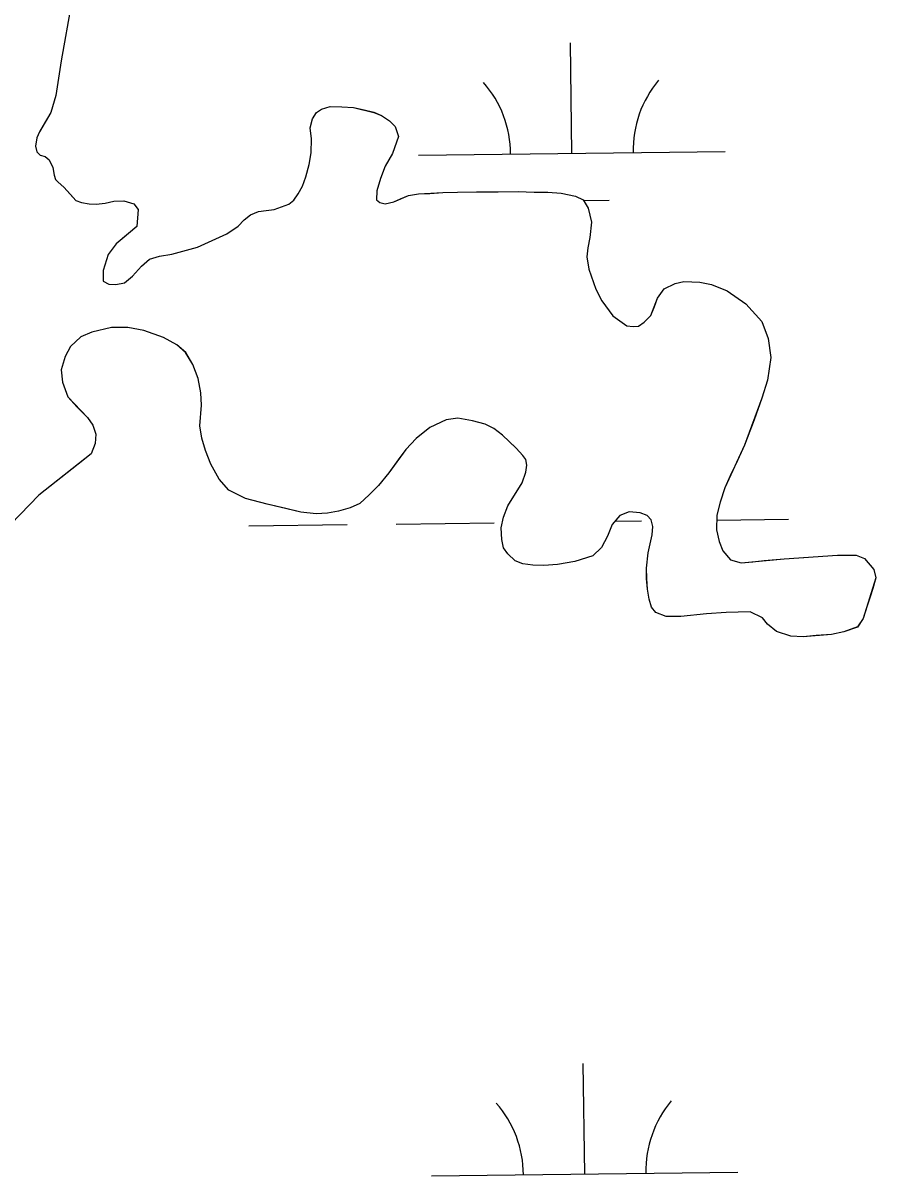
# Model space of a CAD drawing. Extents: x 3715084 to 3753216, y 488173 to 513963.
# Drawn here: x 3719874.4 to 3720152.5, y 494978.4 to 495354.2 of the extents above; entities that cross this region are included whole.
import ezdxf

# ---------------------------------------------------------------- set-up
doc = ezdxf.new("R2010")
doc.units = 0
doc.layers.add('V-TOPO-SHOR', color=7, linetype='Continuous')
doc.layers.add('V-WETL-SWMP', color=7, linetype='Continuous')

msp = doc.modelspace()

# ---------------------------------------------------------------- linework, layer by layer
at = {"layer": 'V-TOPO-SHOR'}
for points in [[(3719890.25, 495360.76), (3719886.82, 495341.92), (3719885.18, 495330.54), (3719883.51, 495325.04), (3719881.05, 495320.84), (3719879.76, 495318.74), (3719878.98, 495316.78)], [(3719878.98, 495316.78), (3719878.48, 495314.03), (3719878.88, 495312.2), (3719880.06, 495311.17), (3719881.63, 495310.65), (3719882.95, 495309.61), (3719884.14, 495307.14), (3719884.54, 495304.66), (3719885.07, 495303.22), (3719885.86, 495302.31), (3719887.7, 495300.75), (3719889.93, 495298.28), (3719891.64, 495296.33), (3719893.48, 495295.69), (3719895.96, 495295.31), (3719898.32, 495295.19), (3719901.19, 495295.47), (3719904.06, 495296.14), (3719907.33, 495296.29), (3719910.6, 495295.26), (3719911.92, 495293.43), (3719911.56, 495287.94), (3719906.74, 495283.86), (3719904.79, 495282.29), (3719902.2, 495278.74), (3719900.53, 495273.51), (3719900.54, 495270.11), (3719902.38, 495269.07), (3719904.73, 495268.95), (3719907.48, 495269.49), (3719910.08, 495271.73), (3719913.07, 495275.01), (3719915.67, 495277.25), (3719918.93, 495278.18), (3719922.98, 495278.86), (3719931.33, 495281.12), (3719940.85, 495285.49), (3719944.62, 495287.99), (3719946.57, 495290.1), (3719948.65, 495291.68), (3719951.26, 495292.74), (3719953.74, 495293.14), (3719956.36, 495293.42), (3719958.7, 495294.34), (3719961.05, 495295.14), (3719962.74, 495296.46), (3719964.17, 495298.56), (3719965.6, 495301.05), (3719966.62, 495304.06), (3719967.78, 495308.12), (3719968.41, 495311.91), (3719968.52, 495316.49), (3719968.1, 495320.01), (3719968.87, 495323.02), (3719970.17, 495324.99), (3719971.73, 495326.18), (3719974.6, 495326.98), (3719978.39, 495326.87), (3719982.18, 495326.63), (3719985.72, 495325.86), (3719988.86, 495325.1), (3719991.35, 495324.06), (3719993.97, 495322.38), (3719995.81, 495320.43), (3719996.87, 495317.17), (3719994.95, 495311.67), (3719992.48, 495307.6), (3719990.94, 495303.54), (3719989.78, 495299.48), (3719989.67, 495296.61), (3719990.72, 495295.7), (3719992.55, 495295.32), (3719995.29, 495295.98), (3719997.51, 495296.91), (3720000.12, 495297.97), (3720003.38, 495298.51), (3720007.04, 495298.66), (3720011.35, 495298.95), (3720016.06, 495299.1), (3720022.33, 495299.14), (3720029.39, 495299.18), (3720035.92, 495299.34), (3720041.15, 495299.11), (3720045.59, 495299.13), (3720049.91, 495298.77), (3720054.62, 495297.75), (3720057.11, 495296.59), (3720058.69, 495293.85), (3720059.76, 495289.28), (3720059.27, 495284.31), (3720058.63, 495280.91), (3720058.26, 495278.03), (3720058.93, 495273.98), (3720061.19, 495267.46), (3720063.17, 495263.68), (3720066.73, 495258.73), (3720071.32, 495255.49), (3720073.41, 495255.24), (3720075.11, 495255.38), (3720076.94, 495256.7), (3720079.14, 495258.93)], [(3720079.14, 495258.93), (3720080.3, 495261.82), (3720081.33, 495264.56), (3720083.54, 495267.59), (3720087.06, 495269.3), (3720089.93, 495269.97), (3720095.16, 495269.74), (3720098.96, 495268.98), (3720104.06, 495266.91), (3720110.1, 495262.63), (3720115.36, 495256.91), (3720117.35, 495251.43), (3720118.3, 495245.16), (3720117.16, 495237.84), (3720115.37, 495231.95), (3720112.79, 495224.87), (3720109.7, 495216.62), (3720106.86, 495210.46), (3720105.44, 495207.58), (3720103.24, 495202.73), (3720101.7, 495198.02), (3720100.68, 495193.83), (3720100.57, 495188.99), (3720101.38, 495185.21), (3720102.57, 495182.21), (3720105.07, 495179.22), (3720108.6, 495178.32), (3720112.39, 495178.6), (3720116.05, 495179.02), (3720122.58, 495179.57), (3720128.98, 495180), (3720135.25, 495180.43), (3720139.96, 495180.72), (3720143.09, 495180.73), (3720146.1, 495180.75), (3720148.85, 495179.72), (3720151.88, 495176.08), (3720152.54, 495173.34), (3720151.52, 495169.93), (3720150.62, 495167.18), (3720149.72, 495164.3), (3720148.43, 495160.11), (3720146.49, 495157.35), (3720142.06, 495155.76), (3720138.01, 495154.96), (3720133.04, 495154.54), (3720128.86, 495154.12), (3720124.81, 495154.36), (3720120.09, 495155.91), (3720117.21, 495158.24), (3720115.5, 495160.32), (3720111.56, 495162.26), (3720103.72, 495162.09), (3720097.32, 495161.66), (3720088.96, 495160.83), (3720084.12, 495160.8), (3720080.72, 495162.09), (3720079.4, 495163.78), (3720078.61, 495166.39), (3720078.06, 495169.66), (3720077.79, 495173.19), (3720077.76, 495176.58), (3720078.26, 495181.55), (3720079.54, 495187.44), (3720079.78, 495190.06), (3720079.25, 495192.28), (3720077.93, 495193.71), (3720075.71, 495194.61), (3720072.05, 495194.85), (3720069.05, 495193.66), (3720066.58, 495190.77), (3720065.03, 495186.97), (3720063.09, 495183.3), (3720060.23, 495180.54), (3720054.36, 495178.68), (3720048.74, 495177.73), (3720044.3, 495177.45), (3720040.64, 495177.56), (3720037.37, 495177.93), (3720034.88, 495178.96), (3720032.52, 495181.17), (3720031.07, 495183.12), (3720030.53, 495185.87), (3720030.38, 495189.66), (3720031.15, 495193.19), (3720032.56, 495196.85), (3720037.23, 495204.33), (3720038.38, 495207.87), (3720038.76, 495210.09), (3720038.36, 495211.92), (3720037.44, 495213.22), (3720035.21, 495215.69), (3720032.84, 495217.9), (3720030.74, 495219.85), (3720027.98, 495222.06), (3720025.1, 495223.48), (3720021.04, 495224.5), (3720016.2, 495225.39), (3720012.41, 495224.85), (3720007.07, 495222.33), (3720002.64, 495218.78)], [(3720002.64, 495218.78), (3719999.26, 495215.23), (3719996.8, 495211.82), (3719993.69, 495207.62), (3719990.31, 495203.42), (3719987.32, 495200.4), (3719984.2, 495197.64), (3719981.07, 495196.18), (3719977.29, 495195.11), (3719973.76, 495194.44), (3719969.97, 495194.29), (3719965, 495194.79), (3719960.16, 495195.94), (3719954.01, 495197.34), (3719946.94, 495199.26), (3719941.57, 495201.98), (3719938.41, 495205.49), (3719935.64, 495210.44), (3719933.92, 495214.87), (3719932.72, 495218.92), (3719932.04, 495222.97), (3719932.66, 495229.64), (3719932.37, 495233.69), (3719931.56, 495238.39), (3719929.84, 495242.95), (3719927.46, 495246.86), (3719924.58, 495249.33), (3719920.25, 495251.66), (3719913.83, 495253.97), (3719908.6, 495254.99), (3719903.24, 495254.96), (3719896.85, 495253.49), (3719893.33, 495251.9), (3719889.94, 495248.74), (3719888.13, 495245.47), (3719886.85, 495241.15), (3719887.26, 495237.1), (3719888.99, 495232.4), (3719892.01, 495229.15), (3719895.43, 495225.64), (3719897.14, 495223.17), (3719898.21, 495220.17), (3719897.96, 495217.16), (3719896.67, 495213.75), (3719893.94, 495211.65), (3719879.62, 495200.33), (3719870.4, 495190.87)]]:
    msp.add_lwpolyline(points, dxfattribs=at)
at = {"layer": 'V-WETL-SWMP'}
for p, q in [((3719890.24, 495360.76), (3719886.82, 495341.92)), ((3720053.41, 495311.71), (3720052.96, 495347.71)), ((3719886.82, 495341.92), (3719885.18, 495330.54)), ((3719885.18, 495330.54), (3719883.51, 495325.04)), ((3719970.17, 495324.99), (3719971.73, 495326.18)), ((3719971.73, 495326.18), (3719974.6, 495326.98)), ((3719974.6, 495326.98), (3719978.39, 495326.87)), ((3719978.39, 495326.87), (3719982.18, 495326.63)), ((3719982.18, 495326.63), (3719988.86, 495325.09)), ((3719883.51, 495325.04), (3719879.76, 495318.74)), ((3719968.1, 495320.01), (3719968.87, 495323.02)), ((3719968.87, 495323.02), (3719970.17, 495324.99)), ((3719988.86, 495325.09), (3719991.35, 495324.06)), ((3719991.35, 495324.06), (3719993.97, 495322.38)), ((3719993.97, 495322.38), (3719995.81, 495320.43)), ((3719879.76, 495318.74), (3719878.98, 495316.78)), ((3719968.52, 495316.49), (3719968.1, 495320.01)), ((3719995.81, 495320.43), (3719996.87, 495317.17)), ((3719878.98, 495316.78), (3719878.48, 495314.03)), ((3719968.41, 495311.91), (3719968.52, 495316.49)), ((3719996.87, 495317.17), (3719994.94, 495311.67)), ((3719878.48, 495314.03), (3719878.88, 495312.2)), ((3719878.88, 495312.2), (3719880.06, 495311.17)), ((3719880.06, 495311.17), (3719881.63, 495310.65)), ((3719967.78, 495308.12), (3719968.41, 495311.91)), ((3719994.94, 495311.67), (3719992.48, 495307.6)), ((3720003.41, 495311.09), (3720103.41, 495312.34)), ((3719881.63, 495310.65), (3719882.94, 495309.61)), ((3719882.94, 495309.61), (3719884.13, 495307.14)), ((3719966.62, 495304.06), (3719967.78, 495308.12)), ((3719992.48, 495307.6), (3719990.94, 495303.54)), ((3719884.13, 495307.14), (3719884.54, 495304.66)), ((3719884.54, 495304.66), (3719885.07, 495303.22)), ((3719965.59, 495301.05), (3719966.62, 495304.06)), ((3719990.94, 495303.54), (3719989.78, 495299.48)), ((3719885.07, 495303.22), (3719885.86, 495302.31)), ((3719885.86, 495302.31), (3719887.7, 495300.75)), ((3719887.7, 495300.75), (3719891.64, 495296.33)), ((3719964.17, 495298.56), (3719965.59, 495301.05)), ((3719891.64, 495296.33), (3719893.48, 495295.69)), ((3719901.19, 495295.47), (3719904.06, 495296.14)), ((3719904.06, 495296.14), (3719907.33, 495296.28)), ((3719907.33, 495296.28), (3719910.6, 495295.26)), ((3719961.05, 495295.14), (3719962.74, 495296.46)), ((3719962.74, 495296.46), (3719964.17, 495298.56)), ((3719989.78, 495299.48), (3719989.67, 495296.61)), ((3719989.67, 495296.61), (3719990.72, 495295.7)), ((3719992.55, 495295.31), (3719995.29, 495295.98)), ((3719995.29, 495295.98), (3720000.12, 495297.97)), ((3720000.12, 495297.97), (3720003.38, 495298.51)), ((3720003.38, 495298.51), (3720011.35, 495298.95)), ((3720011.35, 495298.95), (3720016.06, 495299.1)), ((3720016.06, 495299.1), (3720029.39, 495299.18)), ((3720029.39, 495299.18), (3720035.92, 495299.34)), ((3720035.92, 495299.34), (3720041.15, 495299.11)), ((3720041.15, 495299.11), (3720045.59, 495299.13)), ((3720045.59, 495299.13), (3720049.91, 495298.77)), ((3720049.91, 495298.77), (3720054.62, 495297.75)), ((3720054.62, 495297.75), (3720057.11, 495296.58)), ((3720057.11, 495296.58), (3720058.69, 495293.85)), ((3720057.26, 495296.33), (3720065.6, 495296.43)), ((3719893.48, 495295.69), (3719895.96, 495295.31)), ((3719895.96, 495295.31), (3719898.32, 495295.19)), ((3719898.32, 495295.19), (3719901.19, 495295.47)), ((3719910.6, 495295.26), (3719911.92, 495293.43)), ((3719911.92, 495293.43), (3719911.56, 495287.94)), ((3719948.65, 495291.68), (3719951.26, 495292.74)), ((3719951.26, 495292.74), (3719953.74, 495293.14)), ((3719953.74, 495293.14), (3719956.36, 495293.42)), ((3719956.36, 495293.42), (3719961.05, 495295.14)), ((3719990.72, 495295.7), (3719992.55, 495295.31)), ((3720058.69, 495293.85), (3720059.76, 495289.28)), ((3719944.62, 495287.99), (3719946.57, 495290.1)), ((3719946.57, 495290.1), (3719948.65, 495291.68)), ((3720059.76, 495289.28), (3720059.27, 495284.31)), ((3719911.56, 495287.94), (3719904.79, 495282.29)), ((3719931.33, 495281.12), (3719940.85, 495285.49)), ((3719940.85, 495285.49), (3719944.62, 495287.99)), ((3719904.79, 495282.29), (3719902.2, 495278.74)), ((3719922.98, 495278.86), (3719931.33, 495281.12)), ((3720058.63, 495280.91), (3720058.26, 495278.03)), ((3720059.27, 495284.31), (3720058.63, 495280.91)), ((3719902.2, 495278.74), (3719900.53, 495273.51)), ((3719913.06, 495275.01), (3719915.67, 495277.25)), ((3719915.67, 495277.25), (3719918.93, 495278.18)), ((3719918.93, 495278.18), (3719922.98, 495278.86)), ((3720058.26, 495278.03), (3720058.93, 495273.98)), ((3719900.53, 495273.51), (3719900.54, 495270.11)), ((3719910.08, 495271.73), (3719913.06, 495275.01)), ((3720058.93, 495273.98), (3720061.19, 495267.46)), ((3719900.54, 495270.11), (3719902.38, 495269.07)), ((3719907.47, 495269.49), (3719910.08, 495271.73)), ((3720087.06, 495269.3), (3720089.93, 495269.97)), ((3720089.93, 495269.97), (3720095.16, 495269.74)), ((3720095.16, 495269.74), (3720098.95, 495268.97)), ((3719902.38, 495269.07), (3719904.73, 495268.95)), ((3719904.73, 495268.95), (3719907.47, 495269.49)), ((3720061.19, 495267.46), (3720063.17, 495263.68)), ((3720081.33, 495264.56), (3720083.54, 495267.58)), ((3720083.54, 495267.58), (3720087.06, 495269.3)), ((3720098.95, 495268.97), (3720104.06, 495266.91)), ((3720104.06, 495266.91), (3720110.1, 495262.63)), ((3720063.17, 495263.68), (3720066.73, 495258.73)), ((3720079.14, 495258.93), (3720081.33, 495264.56)), ((3720110.1, 495262.63), (3720115.36, 495256.91)), ((3720066.73, 495258.73), (3720071.32, 495255.49)), ((3720076.93, 495256.7), (3720079.14, 495258.93)), ((3719903.24, 495254.96), (3719896.85, 495253.49)), ((3719908.6, 495254.99), (3719903.24, 495254.96)), ((3719913.83, 495253.97), (3719908.6, 495254.99)), ((3720071.32, 495255.49), (3720073.41, 495255.24)), ((3720073.41, 495255.24), (3720075.11, 495255.38)), ((3720075.11, 495255.38), (3720076.93, 495256.7)), ((3720115.36, 495256.91), (3720117.35, 495251.43)), ((3719893.33, 495251.9), (3719889.94, 495248.74)), ((3719896.85, 495253.49), (3719893.33, 495251.9)), ((3719920.25, 495251.66), (3719913.83, 495253.97)), ((3719924.58, 495249.33), (3719920.25, 495251.66)), ((3720117.35, 495251.43), (3720118.3, 495245.16)), ((3719889.94, 495248.74), (3719888.13, 495245.47)), ((3719927.47, 495246.86), (3719924.58, 495249.33)), ((3719888.13, 495245.47), (3719886.85, 495241.15)), ((3719929.84, 495242.95), (3719927.47, 495246.86)), ((3720118.3, 495245.16), (3720117.16, 495237.84)), ((3719886.85, 495241.15), (3719887.26, 495237.1)), ((3719931.56, 495238.39), (3719929.84, 495242.95)), ((3719887.26, 495237.1), (3719888.99, 495232.4)), ((3719932.37, 495233.69), (3719931.56, 495238.39)), ((3720117.16, 495237.84), (3720115.36, 495231.95)), ((3719888.99, 495232.4), (3719895.43, 495225.64)), ((3719932.66, 495229.64), (3719932.37, 495233.69)), ((3719932.04, 495222.97), (3719932.66, 495229.64)), ((3720115.36, 495231.95), (3720109.7, 495216.62)), ((3719895.43, 495225.64), (3719897.14, 495223.17)), ((3720012.41, 495224.85), (3720007.07, 495222.33)), ((3720016.2, 495225.39), (3720012.41, 495224.85)), ((3720021.04, 495224.5), (3720016.2, 495225.39)), ((3719897.14, 495223.17), (3719898.2, 495220.17)), ((3719932.72, 495218.92), (3719932.04, 495222.97)), ((3720007.07, 495222.33), (3720002.64, 495218.78)), ((3720025.1, 495223.48), (3720021.04, 495224.5)), ((3720027.98, 495222.06), (3720025.1, 495223.48)), ((3720030.74, 495219.85), (3720027.98, 495222.06)), ((3719897.96, 495217.16), (3719896.67, 495213.75)), ((3719898.2, 495220.17), (3719897.96, 495217.16)), ((3719933.91, 495214.87), (3719932.72, 495218.92)), ((3720002.64, 495218.78), (3719999.26, 495215.23)), ((3720035.2, 495215.69), (3720030.74, 495219.85)), ((3719896.67, 495213.75), (3719879.62, 495200.33)), ((3719935.64, 495210.44), (3719933.91, 495214.87)), ((3719999.26, 495215.23), (3719993.68, 495207.62)), ((3720037.44, 495213.22), (3720035.2, 495215.69)), ((3720109.7, 495216.62), (3720103.24, 495202.73)), ((3719938.41, 495205.49), (3719935.64, 495210.44)), ((3720038.36, 495211.92), (3720037.44, 495213.22)), ((3720038.76, 495210.09), (3720038.36, 495211.92)), ((3720038.38, 495207.87), (3720038.76, 495210.09)), ((3719993.68, 495207.62), (3719990.31, 495203.42)), ((3720037.23, 495204.33), (3720038.38, 495207.87)), ((3719941.57, 495201.98), (3719938.41, 495205.49)), ((3719990.31, 495203.42), (3719987.32, 495200.4)), ((3720032.56, 495196.86), (3720037.23, 495204.33)), ((3720103.24, 495202.73), (3720101.7, 495198.02)), ((3719879.62, 495200.33), (3719870.4, 495190.87)), ((3719946.94, 495199.26), (3719941.57, 495201.98)), ((3719954.01, 495197.34), (3719946.94, 495199.26)), ((3719987.32, 495200.4), (3719984.2, 495197.64)), ((3719965, 495194.79), (3719954.01, 495197.34)), ((3719969.97, 495194.29), (3719965, 495194.79)), ((3719977.29, 495195.11), (3719973.76, 495194.44)), ((3719981.07, 495196.18), (3719977.29, 495195.11)), ((3719984.2, 495197.64), (3719981.07, 495196.18)), ((3720031.14, 495193.19), (3720032.56, 495196.86)), ((3720072.04, 495194.85), (3720069.04, 495193.66)), ((3720075.71, 495194.61), (3720072.04, 495194.85)), ((3720077.93, 495193.71), (3720075.71, 495194.61)), ((3720101.7, 495198.02), (3720100.67, 495193.83)), ((3719948.07, 495190.32), (3719980.07, 495190.72)), ((3719973.76, 495194.44), (3719969.97, 495194.29)), ((3719996.07, 495190.92), (3720028.07, 495191.32)), ((3720030.38, 495189.66), (3720031.14, 495193.19)), ((3720066.58, 495190.77), (3720065.03, 495186.97)), ((3720069.04, 495193.66), (3720066.58, 495190.77)), ((3720067.47, 495191.81), (3720076.06, 495191.92)), ((3720079.25, 495192.28), (3720077.93, 495193.71)), ((3720079.78, 495190.06), (3720079.25, 495192.28)), ((3720100.67, 495193.83), (3720100.57, 495188.99)), ((3720100.64, 495192.22), (3720124.06, 495192.52)), ((3720030.53, 495185.87), (3720030.38, 495189.66)), ((3720065.03, 495186.97), (3720063.09, 495183.3)), ((3720078.26, 495181.55), (3720079.54, 495187.44)), ((3720079.54, 495187.44), (3720079.78, 495190.06)), ((3720100.57, 495188.99), (3720101.37, 495185.21)), ((3720031.07, 495183.12), (3720030.53, 495185.87)), ((3720063.09, 495183.3), (3720060.23, 495180.54)), ((3720101.37, 495185.21), (3720102.57, 495182.21)), ((3720032.52, 495181.17), (3720031.07, 495183.12)), ((3720034.88, 495178.96), (3720032.52, 495181.17)), ((3720060.23, 495180.54), (3720054.36, 495178.68)), ((3720077.76, 495176.58), (3720078.26, 495181.55)), ((3720102.57, 495182.21), (3720105.07, 495179.22)), ((3720108.6, 495178.32), (3720122.58, 495179.57)), ((3720122.58, 495179.57), (3720139.96, 495180.72)), ((3720139.96, 495180.72), (3720146.1, 495180.75)), ((3720146.1, 495180.75), (3720148.85, 495179.72)), ((3720148.85, 495179.72), (3720151.88, 495176.08)), ((3720037.37, 495177.93), (3720034.88, 495178.96)), ((3720040.64, 495177.56), (3720037.37, 495177.93)), ((3720044.3, 495177.45), (3720040.64, 495177.56)), ((3720048.74, 495177.73), (3720044.3, 495177.45)), ((3720054.36, 495178.68), (3720048.74, 495177.73)), ((3720077.78, 495173.19), (3720077.76, 495176.58)), ((3720105.07, 495179.22), (3720108.6, 495178.32)), ((3720151.88, 495176.08), (3720152.54, 495173.33)), ((3720078.06, 495169.66), (3720077.78, 495173.19)), ((3720152.54, 495173.33), (3720148.43, 495160.11)), ((3720078.61, 495166.39), (3720078.06, 495169.66)), ((3720079.4, 495163.78), (3720078.61, 495166.39)), ((3720080.72, 495162.09), (3720079.4, 495163.78)), ((3720084.13, 495160.8), (3720080.72, 495162.09)), ((3720088.96, 495160.83), (3720084.13, 495160.8)), ((3720097.32, 495161.66), (3720088.96, 495160.83)), ((3720103.72, 495162.09), (3720097.32, 495161.66)), ((3720111.56, 495162.26), (3720103.72, 495162.09)), ((3720115.5, 495160.32), (3720111.56, 495162.26)), ((3720117.21, 495158.24), (3720115.5, 495160.32)), ((3720120.09, 495155.9), (3720117.21, 495158.24)), ((3720146.49, 495157.36), (3720142.05, 495155.76)), ((3720148.43, 495160.11), (3720146.49, 495157.36)), ((3720124.81, 495154.36), (3720120.09, 495155.9)), ((3720128.86, 495154.12), (3720124.81, 495154.36)), ((3720138.01, 495154.96), (3720128.86, 495154.12)), ((3720142.05, 495155.76), (3720138.01, 495154.96)), ((3720057.57, 494979.06), (3720057.12, 495015.06)), ((3720007.57, 494978.44), (3720107.56, 494979.69))]:
    msp.add_line(p, q, dxfattribs=at)
for centre, start, end in [((3719998.16, 495311.5), 359.9442, 41.4878), ((3720108.64, 495312.88), 139.9442, 181.4878), ((3720112.8, 494980.23), 139.9442, 181.4878), ((3720002.32, 494978.85), 359.9442, 41.4878)]:
    msp.add_arc(centre, 35.25, start, end, dxfattribs=at)

doc.saveas('drawing.dxf')
